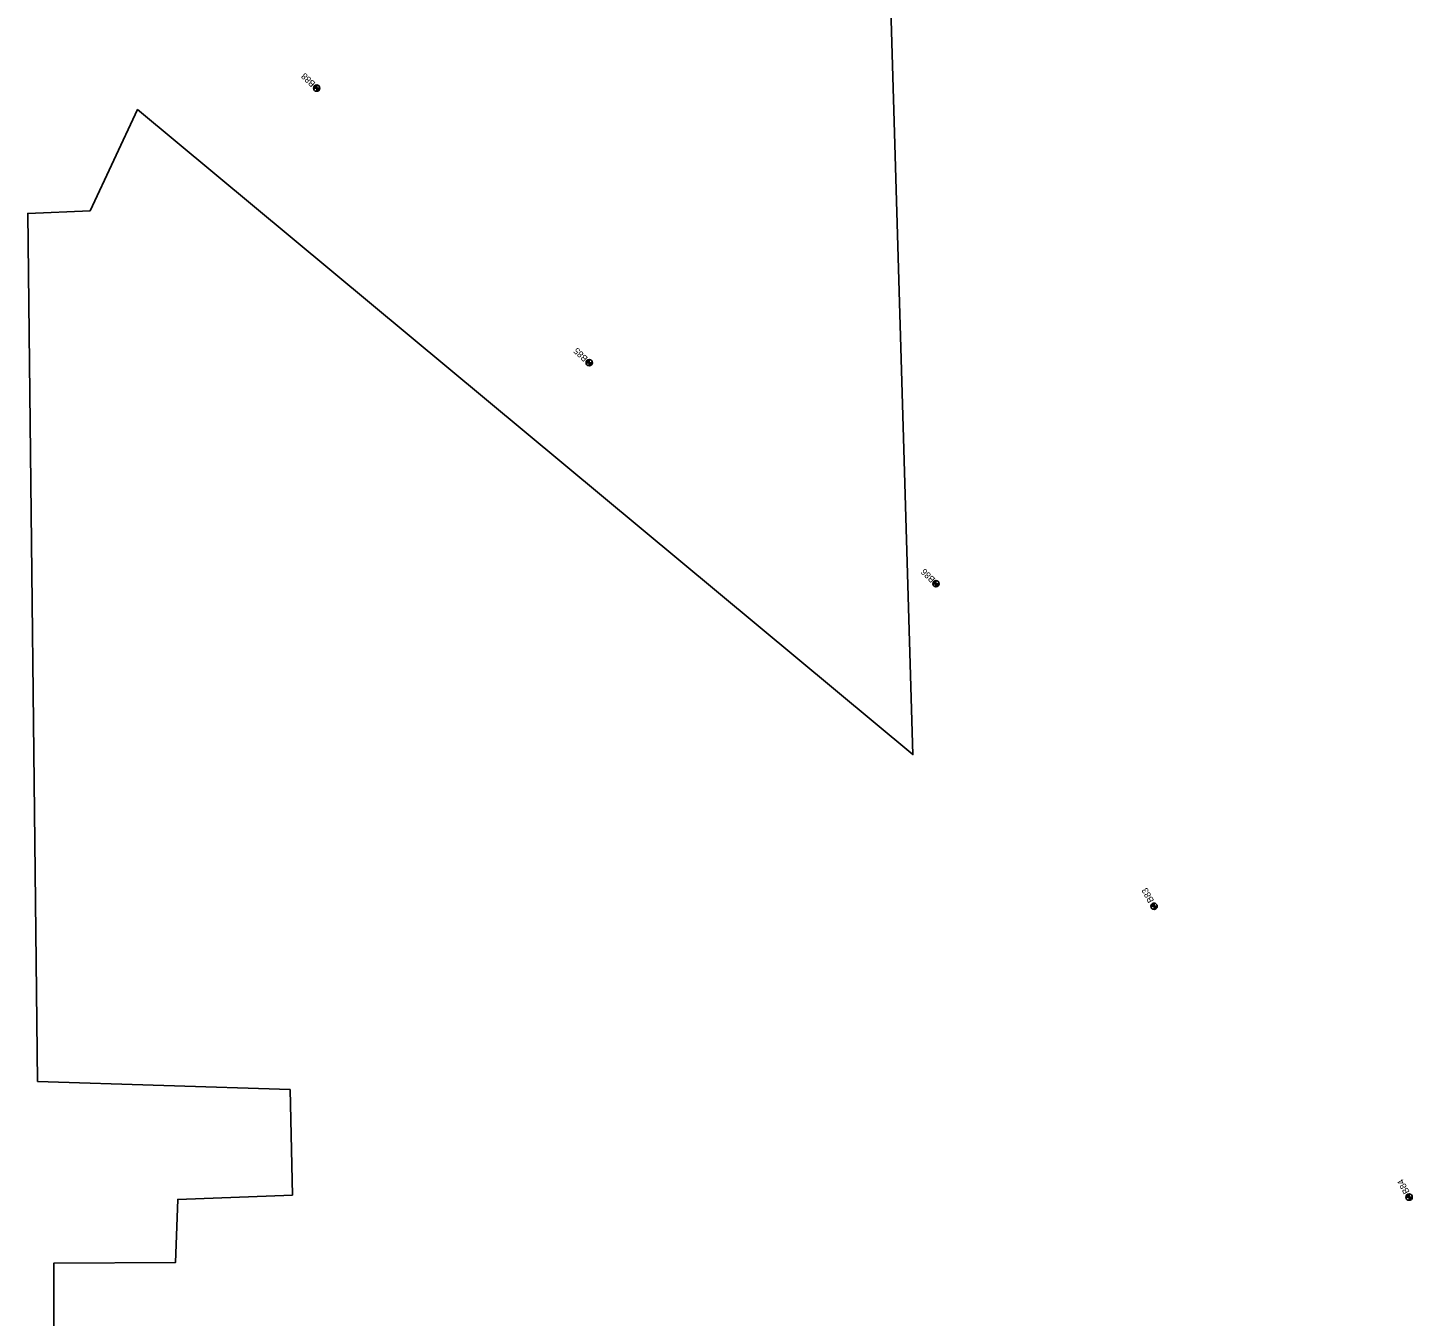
# Model space of a CAD drawing. Extents: x 331323 to 388339, y 121519 to 205315.
# Drawn here: x 357484 to 359640, y 176377 to 178383 of the extents above; entities that cross this region are included whole.
import ezdxf

# ---------------------------------------------------------------- set-up
doc = ezdxf.new("R2010")
doc.units = 0
for name, color, linetype in [('E_SOIL_BORE1 [KAPUR_CADDS_LEVELS]', 7, 'Continuous'), ('E_SOIL_BORE2 [KAPUR_CADDS_LEVELS]', 7, 'Continuous'), ('Level 21', 7, 'Continuous'), ('P_MARK', 7, 'Continuous')]:
    doc.layers.add(name, color=color, linetype=linetype)

msp = doc.modelspace()

# ---------------------------------------------------------------- linework, layer by layer
at = {"layer": 'Level 21'}
msp.add_lwpolyline([(358813.1, 178940.8), (358862.7, 177251.5), (357655.5, 178255.8), (357581.5, 178098), (357484.4, 178094.1), (357499.7, 176742.4), (357893, 176729.7), (357896.6, 176565.6), (357718, 176558.7), (357714.6, 176460.6), (357525, 176459.5), (357525.2, 175005.8)], dxfattribs=at)
at = {"layer": 'P_MARK'}
for p, q in [((357929.4, 178289.2), (357939.4, 178289.2)), ((357934.4, 178294.2), (357934.4, 178284.2)), ((358353.8, 177861.6), (358363.8, 177861.6)), ((358358.8, 177866.6), (358358.8, 177856.6)), ((358893.7, 177517.5), (358903.7, 177517.5)), ((358898.7, 177522.5), (358898.7, 177512.5)), ((359233.3, 177015.2), (359243.3, 177015.2)), ((359238.3, 177020.2), (359238.3, 177010.2)), ((359630.4, 176562.4), (359640.4, 176562.4)), ((359635.4, 176567.4), (359635.4, 176557.4))]:
    msp.add_line(p, q, dxfattribs=at)
for centre in [(357934.4, 178289.2), (358358.8, 177861.6), (358898.7, 177517.5), (359238.3, 177015.2), (359635.4, 176562.4)]:
    msp.add_circle(centre, 5, dxfattribs=at)
for centre, radius, start, end in [((357934.4, 178289.2), 4.5, 89.9869, 179.9869), ((357934.4, 178289.2), 4, 89.9869, 179.9869), ((357934.4, 178289.2), 3.5, 89.9869, 179.9869), ((357934.4, 178289.2), 3, 89.9869, 179.9869), ((357934.4, 178289.2), 2.5, 89.9869, 179.9869), ((357934.4, 178289.2), 2, 89.9869, 179.9869), ((357934.4, 178289.2), 1.5, 89.9869, 179.9869), ((357934.4, 178289.2), 1, 89.9869, 179.9869), ((357934.4, 178289.2), 0.5, 89.9869, 179.9869), ((357934.4, 178289.2), 4.5, 269.9869, 359.9869), ((357934.4, 178289.2), 4, 269.9869, 359.9869), ((357934.4, 178289.2), 3.5, 269.9869, 359.9869), ((357934.4, 178289.2), 3, 269.9869, 359.9869), ((357934.4, 178289.2), 2.5, 269.9869, 359.9869), ((357934.4, 178289.2), 2, 269.9869, 359.9869), ((357934.4, 178289.2), 1.5, 269.9869, 359.9869), ((357934.4, 178289.2), 1, 269.9869, 359.9869), ((357934.4, 178289.2), 0.5, 269.9869, 359.9869), ((358358.8, 177861.6), 4.5, 89.9869, 179.9869), ((358358.8, 177861.6), 4, 89.9869, 179.9869), ((358358.8, 177861.6), 3.5, 89.9869, 179.9869), ((358358.8, 177861.6), 3, 89.9869, 179.9869), ((358358.8, 177861.6), 2.5, 89.9869, 179.9869), ((358358.8, 177861.6), 2, 89.9869, 179.9869), ((358358.8, 177861.6), 1.5, 89.9869, 179.9869), ((358358.8, 177861.6), 1, 89.9869, 179.9869), ((358358.8, 177861.6), 0.5, 89.9869, 179.9869), ((358358.8, 177861.6), 4.5, 269.9869, 359.9869), ((358358.8, 177861.6), 4, 269.9869, 359.9869), ((358358.8, 177861.6), 3.5, 269.9869, 359.9869), ((358358.8, 177861.6), 3, 269.9869, 359.9869), ((358358.8, 177861.6), 2.5, 269.9869, 359.9869), ((358358.8, 177861.6), 2, 269.9869, 359.9869), ((358358.8, 177861.6), 1.5, 269.9869, 359.9869), ((358358.8, 177861.6), 1, 269.9869, 359.9869), ((358358.8, 177861.6), 0.5, 269.9869, 359.9869), ((358898.7, 177517.5), 4.5, 89.9869, 179.9869), ((358898.7, 177517.5), 4, 89.9869, 179.9869), ((358898.7, 177517.5), 3.5, 89.9869, 179.9869), ((358898.7, 177517.5), 3, 89.9869, 179.9869), ((358898.7, 177517.5), 2.5, 89.9869, 179.9869), ((358898.7, 177517.5), 2, 89.9869, 179.9869), ((358898.7, 177517.5), 1.5, 89.9869, 179.9869), ((358898.7, 177517.5), 1, 89.9869, 179.9869), ((358898.7, 177517.5), 0.5, 89.9869, 179.9869), ((358898.7, 177517.5), 4.5, 269.9869, 359.9869), ((358898.7, 177517.5), 4, 269.9869, 359.9869), ((358898.7, 177517.5), 3.5, 269.9869, 359.9869), ((358898.7, 177517.5), 3, 269.9869, 359.9869), ((358898.7, 177517.5), 2.5, 269.9869, 359.9869), ((358898.7, 177517.5), 2, 269.9869, 359.9869), ((358898.7, 177517.5), 1.5, 269.9869, 359.9869), ((358898.7, 177517.5), 1, 269.9869, 359.9869), ((358898.7, 177517.5), 0.5, 269.9869, 359.9869), ((359238.3, 177015.2), 4.5, 89.9869, 179.9869), ((359238.3, 177015.2), 4, 89.9869, 179.9869), ((359238.3, 177015.2), 3.5, 89.9869, 179.9869), ((359238.3, 177015.2), 3, 89.9869, 179.9869), ((359238.3, 177015.2), 2.5, 89.9869, 179.9869), ((359238.3, 177015.2), 2, 89.9869, 179.9869), ((359238.3, 177015.2), 1.5, 89.9869, 179.9869), ((359238.3, 177015.2), 1, 89.9869, 179.9869), ((359238.3, 177015.2), 0.5, 89.9869, 179.9869), ((359238.3, 177015.2), 4.5, 269.9869, 359.9869), ((359238.3, 177015.2), 4, 269.9869, 359.9869), ((359238.3, 177015.2), 3.5, 269.9869, 359.9869), ((359238.3, 177015.2), 3, 269.9869, 359.9869), ((359238.3, 177015.2), 2.5, 269.9869, 359.9869), ((359238.3, 177015.2), 2, 269.9869, 359.9869), ((359238.3, 177015.2), 1.5, 269.9869, 359.9869), ((359238.3, 177015.2), 1, 269.9869, 359.9869), ((359238.3, 177015.2), 0.5, 269.9869, 359.9869), ((359635.4, 176562.4), 4.5, 89.9869, 179.9869), ((359635.4, 176562.4), 4, 89.9869, 179.9869), ((359635.4, 176562.4), 3.5, 89.9869, 179.9869), ((359635.4, 176562.4), 3, 89.9869, 179.9869), ((359635.4, 176562.4), 2.5, 89.9869, 179.9869), ((359635.4, 176562.4), 2, 89.9869, 179.9869), ((359635.4, 176562.4), 1.5, 89.9869, 179.9869), ((359635.4, 176562.4), 1, 89.9869, 179.9869), ((359635.4, 176562.4), 0.5, 89.9869, 179.9869), ((359635.4, 176562.4), 4.5, 269.9869, 359.9869), ((359635.4, 176562.4), 4, 269.9869, 359.9869), ((359635.4, 176562.4), 3.5, 269.9869, 359.9869), ((359635.4, 176562.4), 3, 269.9869, 359.9869), ((359635.4, 176562.4), 2.5, 269.9869, 359.9869), ((359635.4, 176562.4), 2, 269.9869, 359.9869), ((359635.4, 176562.4), 1.5, 269.9869, 359.9869), ((359635.4, 176562.4), 1, 269.9869, 359.9869), ((359635.4, 176562.4), 0.5, 269.9869, 359.9869)]:
    msp.add_arc(centre, radius, start, end, dxfattribs=at)

# ---------------------------------------------------------------- texts
at = {"layer": 'E_SOIL_BORE1 [KAPUR_CADDS_LEVELS]'}
for s, rotation, p in [('B88', 136.1942, (357933.2, 178297.1)), ('B83', 118.6843, (359238.6, 177024.1)), ('B84', 118.6843, (359636.6, 176570.6))]:
    msp.add_text(s, height=10, rotation=rotation, dxfattribs=at).set_placement(p)
at = {"layer": 'E_SOIL_BORE2 [KAPUR_CADDS_LEVELS]'}
for s, p in [('B85', (358357.4, 177869.4)), ('B86', (358898.3, 177525.3))]:
    msp.add_text(s, height=10, rotation=136.1942, dxfattribs=at).set_placement(p)

doc.saveas('drawing.dxf')
